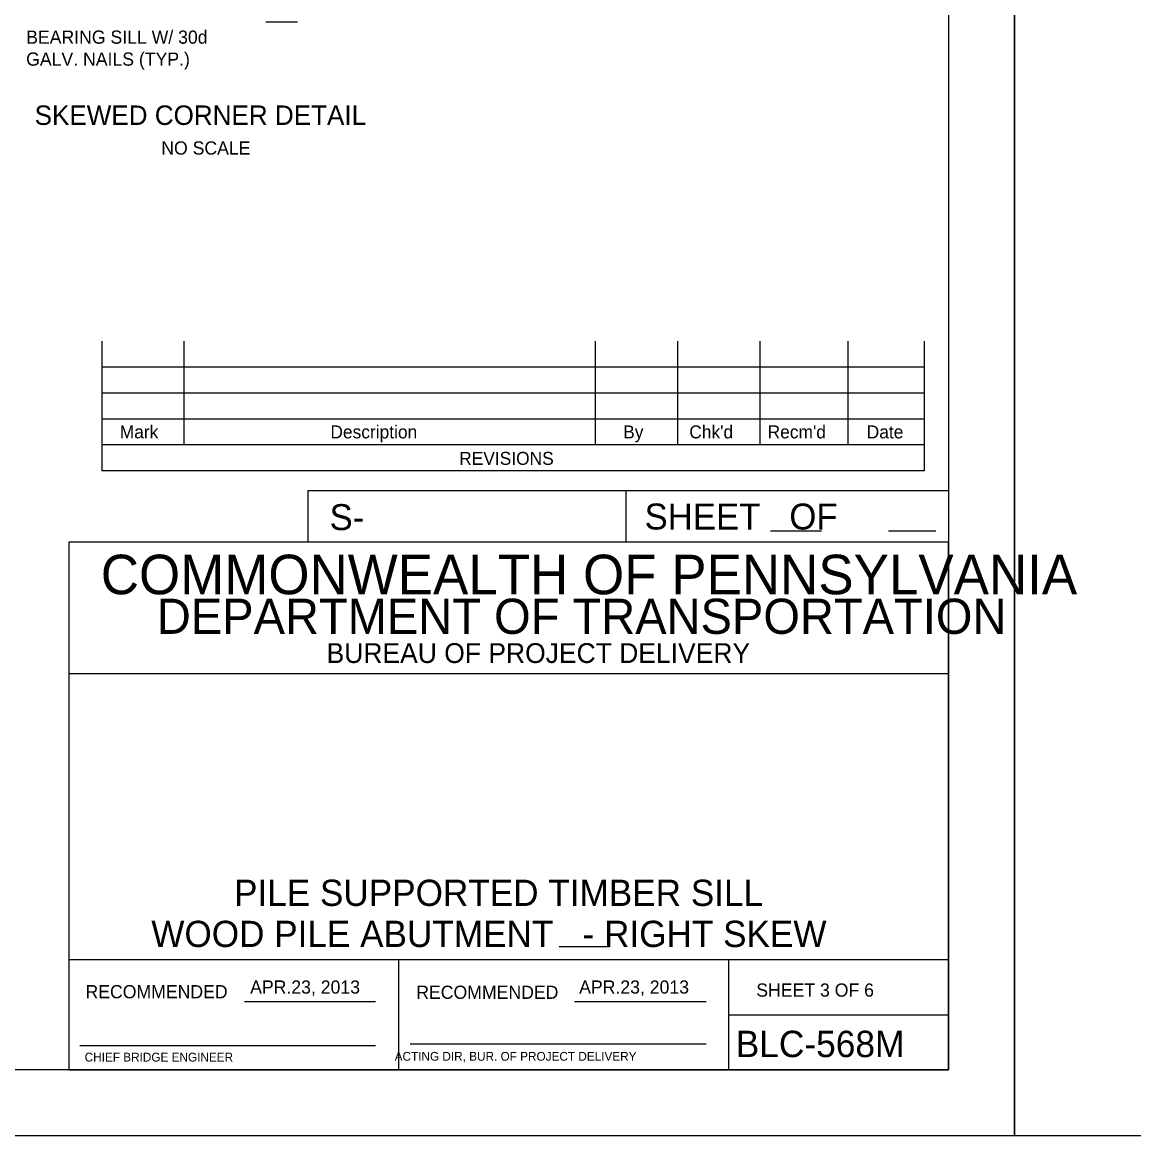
# Model space of a CAD drawing. Extents: x 638304 to 640306, y 296653 to 298435.
# Drawn here: x 639050.9 to 639303.6, y 296653.5 to 296906.7 of the extents above; entities that cross this region are included whole.
import ezdxf

# ---------------------------------------------------------------- set-up
doc = ezdxf.new("R2010")
doc.units = 0
for name, color, linetype in [('2', 7, 'Continuous'), ('4', 7, 'Continuous'), ('5', 7, 'Continuous'), ('Level 5', 7, 'Continuous'), ('PLT-BNDY', 7, 'Continuous')]:
    doc.layers.add(name, color=color, linetype=linetype)

msp = doc.modelspace()

# ---------------------------------------------------------------- linework, layer by layer
at = {"layer": '2'}
for p, q in [((639261.46, 297232.46), (639261.46, 296668.46)), ((639068.92, 296834.15), (639068.92, 296804.62)), ((639087.62, 296834.15), (639087.62, 296810.53)), ((639181.13, 296834.15), (639181.13, 296810.53)), ((639199.83, 296834.15), (639199.83, 296810.53)), ((639218.53, 296834.15), (639218.53, 296810.53)), ((639238.59, 296834.15), (639238.59, 296810.53)), ((639255.94, 296834.15), (639255.94, 296804.62)), ((639255.94, 296828.24), (639068.92, 296828.24)), ((639255.94, 296822.34), (639068.92, 296822.34)), ((639255.94, 296816.43), (639068.92, 296816.43)), ((639255.94, 296810.53), (639068.92, 296810.53)), ((639255.94, 296804.62), (639068.92, 296804.62)), ((639261.46, 296800.11), (639115.78, 296800.11)), ((639115.78, 296800.11), (639115.78, 296788.46)), ((639188.09, 296800.11), (639188.09, 296788.46)), ((639220.95, 296791), (639232.6, 296791)), ((639247.83, 296791), (639258.56, 296791)), ((639261.46, 296788.46), (639061.46, 296788.46)), ((639061.46, 296788.46), (639061.46, 296668.46)), ((639261.46, 296668.46), (639261.46, 296788.46)), ((639261.46, 296758.46), (639061.46, 296758.46)), ((639261.46, 296693.46), (639061.46, 296693.46)), ((639136.46, 296668.46), (639136.46, 296693.46)), ((639211.46, 296693.46), (639211.46, 296668.46)), ((639101.42, 296683.96), (639131.19, 296683.96)), ((639176.42, 296683.96), (639206.33, 296683.96)), ((639211.46, 296680.96), (639261.46, 296680.96)), ((639063.96, 296673.96), (639131.19, 296673.96)), ((639139.08, 296674.33), (639206.33, 296674.33)), ((639261.46, 296668.46), (638475.46, 296668.46)), ((639061.46, 296668.46), (639261.46, 296668.46))]:
    msp.add_line(p, q, dxfattribs=at)
at = {"layer": '4'}
msp.add_line((639172.97, 296696.52), (639184.33, 296696.52), dxfattribs=at)
at = {"layer": 'Level 5'}
msp.add_line((639113.44, 296906.66), (639106.22, 296906.66), dxfattribs=at)
at = {"layer": 'PLT-BNDY'}
for points in [[(638435.46, 297247.46), (639276.46, 297247.46), (639276.46, 296653.46), (638435.46, 296653.46)], [(639276.46, 297247.46), (640117.46, 297247.46), (640117.46, 296653.46), (639276.46, 296653.46)]]:
    msp.add_lwpolyline(points, close=True, dxfattribs=at)

# ---------------------------------------------------------------- texts
at = {"layer": '2'}
for s, height, p in [('Mark', 2.952, (639073.02, 296812.03)), ('Description', 2.9523, (639120.92, 296812.03)), ('By', 2.952, (639187.49, 296812.03)), ("Chk'd", 2.952, (639202.52, 296812.03)), ("Recm'd", 2.953, (639220.33, 296812.03)), ('Date', 2.952, (639242.86, 296812.03)), ('REVISIONS', 2.952, (639150.2, 296806.01)), ('S-', 5.905, (639120.73, 296791.17)), ('COMMONWEALTH OF PENNSYLVANIA', 9, (639068.71, 296776.58)), ('DEPARTMENT OF TRANSPORTATION', 8.0002, (639081.46, 296767.58)), ('BUREAU OF PROJECT DELIVERY', 4.5, (639120.05, 296760.96)), ('WOOD PILE ABUTMENT   - RIGHT SKEW', 5.9728, (639080.19, 296696.37)), ('APR.23, 2013', 3, (639102.67, 296685.77)), ('APR.23, 2013', 3, (639177.48, 296685.77)), ('SHEET 3 OF 6', 3, (639217.75, 296685.08)), ('BLC-568M', 6, (639213.08, 296671.33)), ('CHIEF BRIDGE ENGINEER', 2.0002, (639065.05, 296670.33)), ('  ACTING DIR, BUR. OF PROJECT DELIVERY', 2.0002, (639134.05, 296670.51))]:
    msp.add_text(s, height=height, dxfattribs=at).set_placement(p)
for s, height, p in [('SHEET   OF', 5.907, (639192.35, 296791.31)), ('RECOMMENDED', 3, (639065.23, 296684.71)), ('RECOMMENDED', 3, (639140.44, 296684.58))]:
    msp.add_text(s, height=height, rotation=360, dxfattribs=at).set_placement(p)
at = {"layer": '4'}
msp.add_text('PILE SUPPORTED TIMBER SILL', height=5.9728, dxfattribs=at).set_placement((639099.01, 296705.71))
at = {"layer": '5'}
for s, height, p in [('SKEWED CORNER DETAIL', 4.4294, (639053.67, 296883.31)), ('NO SCALE', 3, (639082.46, 296876.57))]:
    msp.add_text(s, height=height, dxfattribs=at).set_placement(p)
at = {"layer": 'Level 5'}
for s, p in [('BEARING SILL W/ 30d', (639051.74, 296901.78)), ('GALV. NAILS (TYP.)', (639051.74, 296896.78))]:
    msp.add_text(s, height=3.0001, dxfattribs=at).set_placement(p)

doc.saveas('drawing.dxf')
